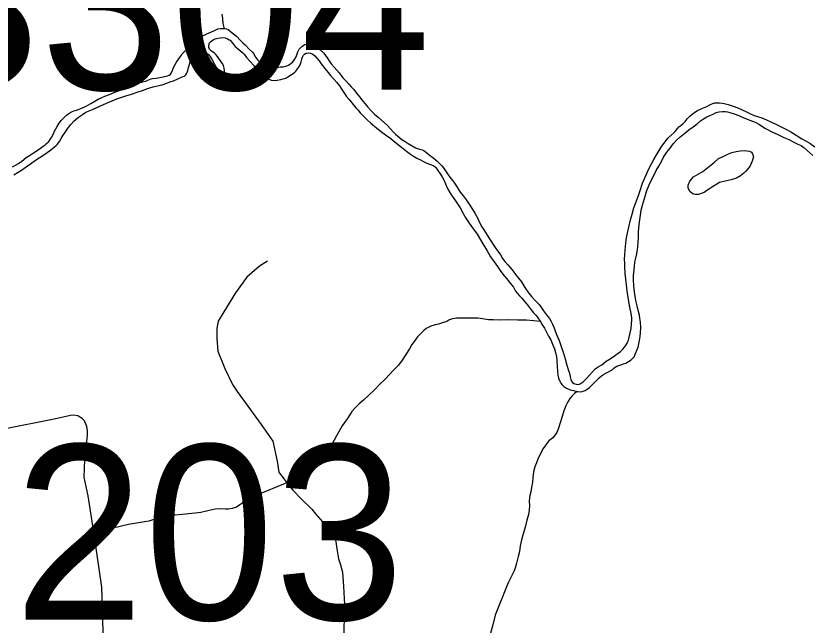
# Model space of a CAD drawing. Extents: x 2220236 to 2384410, y 720751 to 894131.
# Drawn here: x 2341257 to 2346104, y 843547 to 847261 of the extents above; entities that cross this region are included whole.
import ezdxf

# ---------------------------------------------------------------- set-up
doc = ezdxf.new("R2010")
doc.units = 0
for name, color, linetype in [('Exist Hydrographic Creek Double Shore', 7, 'Continuous'), ('Exist Hydrographic Creek Single Shore', 7, 'Continuous'), ('Exist Hydrographic Misc Water Feature', 7, 'Continuous'), ('Exist Hydrographic Pond Under 1500 Sq Ft', 7, 'Continuous'), ('Exist Road Non-System Type 51', 7, 'Continuous'), ('Exist Road Primary Interstate Structure Ovrhead Sign Number Label', 7, 'Continuous'), ('Exist Road Secondary Structure Standard Bridge Number Label', 7, 'Continuous')]:
    doc.layers.add(name, color=color, linetype=linetype)

msp = doc.modelspace()

# ---------------------------------------------------------------- linework, layer by layer
at = {"layer": 'Exist Hydrographic Creek Double Shore'}
for points in [[(2341235.5, 846341.7), (2341273.1, 846362.2), (2341293.2, 846376.2), (2341319.2, 846397.6), (2341338.7, 846410.9), (2341364.3, 846427.3), (2341386.3, 846441.4), (2341406.1, 846455.3), (2341422, 846467.4), (2341432, 846473.8), (2341443.7, 846482.4), (2341457.6, 846496.1), (2341472.7, 846519.7), (2341483.1, 846538.9), (2341492.8, 846559), (2341508.4, 846586.8), (2341520.4, 846607), (2341532.2, 846622.9), (2341542, 846633.2), (2341557.8, 846647.9), (2341565.7, 846655.5), (2341573.6, 846661.7), (2341591.5, 846673.9), (2341609.2, 846681.9), (2341625.4, 846686.8), (2341643.2, 846692.5), (2341663.3, 846700.5), (2341685.1, 846711.2), (2341712.7, 846727.1), (2341738.7, 846742.3), (2341757.9, 846754.6), (2341780.5, 846764.4), (2341798.2, 846772.7), (2341827, 846782.7), (2341859.9, 846795.5), (2341888.1, 846805.9), (2341913.9, 846815.8), (2341947.5, 846828.7), (2341993.4, 846846.9), (2342021.2, 846857.3), (2342039.1, 846861.3), (2342047.8, 846863.9), (2342061.1, 846869.4), (2342080.7, 846877.8), (2342089.2, 846880.4), (2342111.1, 846882.3), (2342145, 846886.9), (2342173, 846893), (2342180.8, 846895.6), (2342191.4, 846900.3), (2342198.7, 846905.6), (2342206.5, 846917.4), (2342218.1, 846945.7), (2342226, 846961.5), (2342235.8, 846978.3), (2342253.4, 847006.3), (2342265.2, 847022.2), (2342271.1, 847030.6), (2342283.3, 847044.2), (2342303, 847060.8), (2342328.5, 847087.1), (2342346.5, 847105.3), (2342366.2, 847121.5), (2342384, 847133.7), (2342400.1, 847142.6), (2342415.8, 847150.8), (2342445.6, 847162.5), (2342467.4, 847173.2), (2342487.5, 847181.6), (2342503.4, 847183.9), (2342517.5, 847185.1)], [(2342517.5, 847185.1), (2342523.4, 847184.7)], [(2342523.4, 847184.7), (2342529.4, 847184), (2342541.3, 847182.1), (2342549.6, 847178.2), (2342565.6, 847165.7), (2342583.8, 847152.7), (2342601.9, 847137), (2342626.2, 847110.8), (2342640.6, 847096.6), (2342653.6, 847084), (2342680.9, 847057.2), (2342699, 847039.9), (2342704.9, 847031.9), (2342717.4, 847009.5), (2342731.9, 846992), (2342746, 846976.2), (2342757.9, 846964.5), (2342772.1, 846954.3), (2342788.1, 846948.4), (2342810.2, 846945.3), (2342828.3, 846945.1), (2342848.2, 846947.5), (2342868.1, 846950), (2342886.1, 846951.7), (2342901.7, 846955.6), (2342918.2, 846961.9), (2342932, 846970.7), (2342944, 846982), (2342955.6, 846994.6), (2342965.4, 847010.8), (2342975.3, 847043), (2342982.8, 847059.1), (2342988.8, 847064.9), (2342998.6, 847075.1), (2343004.6, 847079.7), (2343016.5, 847087.4), (2343028.5, 847089.5), (2343046.5, 847090.2), (2343060.4, 847088.5), (2343078.8, 847080.1), (2343094.7, 847068.6), (2343109, 847056.7), (2343133.2, 847033.1), (2343153.4, 847005.3), (2343177.9, 846969.2), (2343196.1, 846948), (2343226.7, 846913.8), (2343248.9, 846884.5), (2343269.2, 846862.4), (2343285.3, 846845), (2343299.8, 846829.1), (2343315.8, 846813.4), (2343333.2, 846791.1), (2343350.5, 846767.9), (2343370.6, 846741.8), (2343384.8, 846724.3), (2343401.1, 846704.3), (2343419.3, 846684.7), (2343441.8, 846662.6), (2343464, 846642.9), (2343522.4, 846593.7), (2343556.9, 846554.1), (2343571.2, 846539.9), (2343585.2, 846528), (2343609.6, 846508.7), (2343629.5, 846494.7), (2343647.7, 846483), (2343671.9, 846469.2), (2343692.1, 846457.9), (2343716.4, 846449.7), (2343733.4, 846443.8), (2343742.4, 846440.3), (2343758.6, 846428.4), (2343776.6, 846414.4), (2343798.9, 846398.9), (2343811.1, 846387.9), (2343823.1, 846376.9), (2343837.4, 846363.7), (2343853.5, 846348), (2343867.8, 846327.9), (2343896.1, 846285.7), (2343910.6, 846268.2), (2343926.8, 846248.2), (2343943, 846222.6), (2343964.2, 846185.8), (2343971.8, 846176.2), (2343985.8, 846161.4), (2343998, 846145.5), (2344016.1, 846119), (2344038.5, 846085.4), (2344054.7, 846058.2), (2344069.3, 846030.2), (2344081.6, 846001.8), (2344095.8, 845976.2), (2344112.3, 845950.6), (2344128.4, 845925), (2344142.8, 845902.6)], [(2342437.4, 847096.5), (2342442.4, 847102.6), (2342450.7, 847109.5), (2342458.3, 847114.7), (2342472.2, 847120.9), (2342488.1, 847124.8), (2342502.2, 847127), (2342518.1, 847129.3), (2342532, 847127.6), (2342546, 847121.6), (2342557.1, 847116.2), (2342562.2, 847112.4), (2342578.4, 847092.4), (2342593.9, 847075), (2342602.8, 847066.5), (2342627.2, 847046.8), (2342639.5, 847035.8), (2342647.4, 847027.3), (2342661.6, 847007.2), (2342684, 846983.5), (2342706.3, 846959.8), (2342722.3, 846944), (2342741.1, 846926.1), (2342756.7, 846906.1), (2342771, 846892.9), (2342776.8, 846888.8), (2342788.9, 846880.5), (2342802.7, 846873.5), (2342815, 846869.1), (2342831.1, 846867.4), (2342849.1, 846869.8), (2342871.3, 846874), (2342885.9, 846876.9), (2342901.1, 846882.4), (2342914.9, 846890.5), (2342946.6, 846910.5), (2342957.1, 846918.5), (2342962.7, 846924.3), (2342968.3, 846932.8), (2342978.2, 846947.3), (2342982.3, 846952.4), (2342990, 846963.2), (2342992.4, 846969.9), (2342995.8, 846981.5), (2342999.8, 846997.4), (2343003.6, 847009.7), (2343009.3, 847021.4), (2343015.3, 847027.6), (2343025.2, 847033.6), (2343039.3, 847035.8), (2343053.1, 847034), (2343067.1, 847028.1), (2343079, 847018.7), (2343091.7, 847004.4), (2343105.9, 846987), (2343118.2, 846968.4), (2343140.3, 846940.8), (2343160.7, 846915.4), (2343174.9, 846897.9), (2343194.1, 846876.4), (2343213.3, 846855.8), (2343229.6, 846834.5), (2343244, 846812.1), (2343260.1, 846788.1), (2343270.2, 846772.8), (2343286.5, 846753.1), (2343304.8, 846730.9), (2343329.3, 846701.4), (2343340.3, 846688.7), (2343355.5, 846671.3), (2343377.8, 846647.5), (2343397.6, 846628), (2343420.4, 846608.3), (2343454.8, 846578.5), (2343487, 846552.9), (2343515.1, 846531.7), (2343541.4, 846514.1), (2343559.1, 846500), (2343607.9, 846461), (2343638.5, 846436.7), (2343662.5, 846418.9), (2343680.8, 846405.6), (2343701, 846393.3), (2343723, 846383.7), (2343737.1, 846376), (2343757.2, 846366), (2343771.3, 846360), (2343789.3, 846352.6), (2343803.6, 846346.6), (2343811.4, 846342), (2343815.5, 846337.2), (2343819.7, 846330.8), (2343827.7, 846319), (2343842, 846298.9), (2343854.3, 846279.7), (2343864.6, 846261.4), (2343874.7, 846237.9)], [(2341244.1, 846292.1), (2341269.7, 846307.9), (2341289.9, 846320.2), (2341313.5, 846336.6), (2341345.1, 846359.3), (2341377, 846381.3), (2341398.7, 846395.9), (2341420.4, 846409.9), (2341446.3, 846428.4), (2341466.7, 846442.4), (2341482, 846454.5), (2341499.8, 846469), (2341507.6, 846476.9), (2341521.7, 846495.5), (2341532.4, 846513), (2341545.1, 846533.2), (2341555, 846547.7), (2341570.7, 846572), (2341582.8, 846588.2), (2341592.2, 846600.1), (2341612, 846620.6), (2341637.7, 846643), (2341661.6, 846661), (2341683.4, 846673.4), (2341723.4, 846691.5), (2341753, 846704.2), (2341786.3, 846718.7), (2341808.8, 846728.8), (2341842.7, 846743.3), (2341872.4, 846756), (2341896.4, 846763.5), (2341927.1, 846773), (2341962.1, 846784.9), (2341996.1, 846797.2), (2342034, 846809.2), (2342057.9, 846817.7), (2342093.6, 846828.1), (2342119.6, 846835), (2342147.6, 846841.1), (2342177.3, 846851.2), (2342201.9, 846861.4), (2342217.1, 846865.9), (2342243.2, 846877.8), (2342271, 846888.8), (2342284.9, 846894.3), (2342293.1, 846901.9), (2342298.6, 846912.9), (2342304.5, 846928.6), (2342308.3, 846946.8), (2342314.1, 846965.1), (2342319, 846982.7), (2342323.6, 846999.3), (2342331.2, 847020.9), (2342335.2, 847027.7), (2342341.6, 847032.8), (2342349.3, 847037.1), (2342363.3, 847039.3), (2342387.2, 847039.6), (2342400.1, 847039.2), (2342411, 847036.3), (2342423.3, 847031.9), (2342431.1, 847026.7), (2342439.4, 847016.2), (2342453.8, 846993.1), (2342470.1, 846962.6), (2342486.4, 846935.4), (2342494.6, 846917.7), (2342502.9, 846899), (2342507, 846889.3), (2342509, 846887.1), (2342513.1, 846883), (2342519.2, 846879.3), (2342523.2, 846877.8), (2342525.1, 846879.5), (2342527.2, 846883.5), (2342530.8, 846891.9), (2342530.8, 846899.4), (2342528.4, 846927.9), (2342526.1, 846941.9), (2342522.1, 846959.8), (2342514, 846973.3), (2342503.3, 846987.6), (2342493.5, 847001.3), (2342485.5, 847013.1), (2342475.1, 847025.2), (2342467.3, 847033.1), (2342459.8, 847039.3), (2342449, 847047.1), (2342442.8, 847052.4), (2342437, 847058.7), (2342432.7, 847068.4), (2342432.7, 847076.6), (2342434.4, 847090.8), (2342437.4, 847096.5)], [(2345231.4, 846516.6), (2345249.4, 846533.1), (2345267.8, 846549.3), (2345275, 846557.1), (2345290.9, 846577.4), (2345297.8, 846584.3), (2345310.6, 846593.7), (2345322.3, 846603.3), (2345336.2, 846617.7), (2345348, 846633.9), (2345364.1, 846650), (2345379.3, 846662.1), (2345401.6, 846678.8), (2345411.6, 846684.8), (2345437.3, 846696.7), (2345457.4, 846704.7), (2345467.3, 846709.4), (2345483.1, 846717.2), (2345494, 846723.6), (2345505, 846728), (2345516.3, 846731.1), (2345524.8, 846732.1), (2345544.9, 846730.6), (2345561.1, 846728.6), (2345573, 846726.8), (2345599.1, 846721.3), (2345628.7, 846711.7), (2345657.4, 846701.4), (2345683.5, 846687.7), (2345705.6, 846678.1), (2345729.7, 846666.6), (2345755.8, 846654.6), (2345778, 846648.9), (2345804, 846639.5), (2345832.4, 846628.1), (2345858.5, 846616.1), (2345888.6, 846600.2), (2345920.8, 846585.2), (2345948.9, 846571.5), (2345981.1, 846553.8), (2346013.5, 846533.8), (2346047.5, 846512.2), (2346073.7, 846496.9), (2346095.9, 846484.7), (2346126.3, 846462.9)], [(2344677.5, 844972), (2344684.7, 844970.6), (2344696, 844969.4), (2344708, 844971.6), (2344725.8, 844977.9), (2344738.6, 844985), (2344753.6, 844996.4), (2344777.2, 845020.3), (2344791.1, 845034.7), (2344811.7, 845053.6), (2344826.9, 845066.7), (2344839, 845075.4), (2344852.8, 845083.2), (2344868.5, 845091.4), (2344882.7, 845099.2), (2344890.3, 845103.7), (2344900.4, 845114), (2344910, 845120), (2344920.6, 845126.3), (2344943.9, 845134.5), (2344960.1, 845140.1), (2344974, 845144.9), (2344991.7, 845154.5), (2345007.6, 845165), (2345013.7, 845169.5), (2345024.3, 845183.1), (2345029.5, 845193.1), (2345033.3, 845203.1), (2345042.8, 845227.2), (2345048.8, 845241.5), (2345058.3, 845281.9), (2345062.3, 845306.1), (2345064.6, 845329.8), (2345065.2, 845362), (2345063, 845393.1), (2345060.7, 845417.6), (2345056.9, 845437.1), (2345052, 845459.9), (2345043.7, 845494), (2345035.2, 845525.5), (2345029.1, 845564), (2345024.5, 845595.7), (2345022.3, 845617.9), (2345020.6, 845649.7), (2345021.5, 845677.6), (2345025.2, 845713.8), (2345027, 845735.3), (2345030.3, 845759.3), (2345036.2, 845783.2), (2345041.9, 845811.4), (2345045.5, 845836.1), (2345047.4, 845853.6), (2345049.2, 845882.2), (2345050.7, 845910.2), (2345052.5, 845945.7), (2345055.7, 845988.5), (2345058.8, 846017.2), (2345063.2, 846046.3), (2345068.5, 846076), (2345076.5, 846106.5), (2345087.9, 846148), (2345103.3, 846196.2), (2345117, 846230.6), (2345130.5, 846261.4), (2345144.8, 846289.2), (2345159.7, 846317.7), (2345175.7, 846345.3), (2345191.2, 846373.8), (2345204.9, 846400), (2345212.6, 846412.4), (2345224.7, 846430.3), (2345244.4, 846454.8), (2345265.9, 846482.9), (2345283.8, 846503.3), (2345303.3, 846522.8), (2345333.2, 846545.4), (2345359, 846566.1), (2345384.8, 846584.6), (2345408.6, 846604.2), (2345430.2, 846622.5), (2345448.1, 846634.7), (2345468.6, 846646.1), (2345486, 846653.4), (2345507.7, 846661.8), (2345521.8, 846669.6), (2345533.8, 846674.4), (2345543.5, 846676.4), (2345563.4, 846678.8), (2345579.5, 846678.5), (2345593.4, 846676.8), (2345607.7, 846673.1), (2345635.6, 846663.7), (2345662.9, 846653.4), (2345694, 846639.9), (2345730.3, 846626.6), (2345762.4, 846613.1), (2345788.6, 846599.4)], [(2345788.6, 846599.4), (2345821, 846577.8), (2345841.1, 846567.1), (2345861.2, 846556.5), (2345901.1, 846537.4), (2345937.5, 846520.8), (2345967.6, 846507.3), (2345997.8, 846491.5), (2346023.9, 846480.1), (2346044, 846470.4), (2346060.2, 846458.6), (2346078.6, 846442.9), (2346096.6, 846426.6), (2346114.7, 846409.3)], [(2344142.8, 845902.6), (2344177.5, 845849.2), (2344191.8, 845829.1), (2344208.1, 845807.8), (2344222.2, 845782.1), (2344236.4, 845763.6), (2344254.6, 845744), (2344268.8, 845726.6), (2344287.1, 845704.3), (2344301.4, 845684.2), (2344319.7, 845663), (2344338, 845639.1), (2344358.5, 845605.5), (2344380.8, 845573.6), (2344399.1, 845549.7), (2344421.4, 845526), (2344445.8, 845500.8), (2344460, 845482.3), (2344472, 845462.4), (2344484.4, 845446.5), (2344496.5, 845431.3), (2344508.7, 845415.4), (2344518.9, 845397.1), (2344527.1, 845381.7), (2344535.4, 845363.3), (2344543.5, 845341.3), (2344551.7, 845318), (2344568.3, 845281.6), (2344574.6, 845263.8), (2344582.8, 845239.5), (2344592.8, 845211.4), (2344603.7, 845169.8), (2344614.1, 845132.5), (2344624.6, 845100.1), (2344630.6, 845082.3), (2344634.8, 845060.5), (2344639, 845044.9), (2344644.1, 845034.6), (2344649.3, 845026.6), (2344657.4, 845021), (2344671.4, 845015), (2344684, 845013.2), (2344695.3, 845017), (2344715.2, 845029.3), (2344733.1, 845048.1), (2344752.9, 845070.2), (2344770.4, 845090.6), (2344788.3, 845110.1), (2344806.2, 845122.3), (2344828, 845134.7), (2344853.8, 845155.4), (2344879.7, 845171.2), (2344905.3, 845188.1), (2344928.2, 845204.4), (2344942.5, 845215.8), (2344957.1, 845230.2), (2344965.5, 845241.4), (2344972.7, 845248.9), (2344982.5, 845265.1), (2344986.7, 845275.1), (2344990.3, 845285.1), (2344994.1, 845303.3), (2345006.4, 845356.3), (2345009, 845381), (2345010.8, 845409), (2345010.6, 845421.1), (2345006.9, 845447.2), (2344999.8, 845484.7), (2344989.1, 845545), (2344982.6, 845585.1), (2344978.1, 845622.6), (2344973.7, 845656.9), (2344971.3, 845691.3), (2344968.8, 845730.6), (2344967.4, 845755.1), (2344966.9, 845776.4), (2344967.9, 845806.7), (2344971.5, 845855.4), (2344976.5, 845895), (2344982.6, 845928.7), (2344992, 845973.4), (2345003.6, 846017.6), (2345013, 846053.1), (2345022.6, 846091.2), (2345051.7, 846166.2), (2345061.3, 846196.2), (2345076.9, 846240.5), (2345098.1, 846292.9), (2345115.3, 846328), (2345131.4, 846359.2), (2345145.2, 846385), (2345158.9, 846409.6), (2345170.6, 846429.7), (2345190, 846460.1), (2345212.4, 846491.2), (2345225.4, 846509.8), (2345231.4, 846516.6)], [(2343874.7, 846237.9), (2343885, 846212.1), (2343895.2, 846193.8), (2343909.6, 846170.4), (2343921.5, 846154.5), (2343940, 846127.3), (2343964.4, 846090.6), (2343982.9, 846056.9), (2343999.5, 846029), (2344019.8, 845997.7), (2344039.9, 845969.9), (2344068.5, 845930.1), (2344103.1, 845870.8), (2344129.8, 845828.2), (2344150.2, 845792.9), (2344172.6, 845761), (2344192.7, 845733.3), (2344213.3, 845703.6), (2344233.5, 845675.9), (2344247.6, 845660.1), (2344263.8, 845640), (2344280.1, 845620.3), (2344289.1, 845607.6), (2344296.5, 845594.8), (2344302.6, 845582.5), (2344312.9, 845570.8), (2344327, 845555), (2344339.1, 845541.4), (2344361.5, 845515.4), (2344379.8, 845493.8), (2344398.1, 845469.9), (2344412.3, 845451.8), (2344426.4, 845436), (2344436.4, 845423.9), (2344442.7, 845414.3), (2344453.6, 845398.3)]]:
    msp.add_lwpolyline(points, dxfattribs=at)
at = {"layer": 'Exist Hydrographic Creek Single Shore'}
msp.add_lwpolyline([(2344453.6, 845398.3), (2344455, 845396.8), (2344463.1, 845382.3), (2344479.2, 845356.7), (2344493.8, 845328.8), (2344503.8, 845309.5), (2344516.3, 845285.4), (2344527.8, 845260.2), (2344538.9, 845231.2), (2344545, 845209.4), (2344551.4, 845181.8), (2344553.6, 845159.6), (2344556.1, 845123.5), (2344558.5, 845095.8), (2344560.8, 845071.2), (2344564.9, 845051.7), (2344571.2, 845033.9), (2344577.6, 845022), (2344585.6, 845011.5), (2344597.5, 845002.2), (2344613.6, 844992.3), (2344636, 844982.4), (2344655, 844976.6), (2344669.9, 844973.3), (2344677.5, 844972)], dxfattribs=at)
at = {"layer": 'Exist Hydrographic Misc Water Feature'}
for points in [[(2342512.3, 847271.2), (2342516.7, 847245.1), (2342518.9, 847215.7), (2342523.2, 847189.6), (2342523.4, 847184.7)], [(2344453.6, 845398.3), (2344368.9, 845405.7), (2344314.7, 845406.8), (2344256.9, 845407.7), (2344206.8, 845405.6), (2344166.7, 845407.3), (2344136.8, 845408.4), (2344100.7, 845414.4), (2344072.7, 845418.2), (2344002.7, 845419.3), (2343976.5, 845419.2), (2343942.7, 845418.5), (2343908.8, 845412.2), (2343894.6, 845406), (2343882.8, 845397.3), (2343863.1, 845391.6), (2343832.9, 845382.8), (2343813.1, 845377.1), (2343785.2, 845368.7), (2343757.2, 845354.4), (2343743.6, 845344), (2343725.6, 845325.9), (2343703.8, 845303.7), (2343690.2, 845285.1), (2343670.6, 845257.4), (2343655, 845231.1), (2343633.4, 845196.7), (2343611.8, 845162.1), (2343588.1, 845132.5), (2343560.4, 845103.5), (2343534.6, 845075.2), (2343505, 845045.4), (2343472.5, 845014.6), (2343441.7, 844980.5), (2343408.2, 844947.9), (2343374.6, 844919.3), (2343349, 844895.3), (2343323.2, 844869), (2343305.3, 844848.5), (2343293.5, 844832.3), (2343275.9, 844804.7), (2343246.2, 844761.4), (2343211.2, 844701.9), (2343181.9, 844647.2), (2343158.4, 844612.8), (2343142.9, 844589.2), (2343122.9, 844564.4), (2343103.2, 844542.2), (2343075.2, 844519.8), (2343053.5, 844503.5), (2343019.7, 844481.4), (2342982.1, 844461.1), (2342938.5, 844434.7), (2342910.7, 844416.2), (2342886.9, 844405.4), (2342739.3, 844346.2), (2342685.6, 844319.4), (2342666, 844308.7), (2342640.1, 844292.9), (2342622.2, 844280.7), (2342600.4, 844266.7), (2342574.5, 844258), (2342552.3, 844254.8), (2342534.7, 844253.1), (2342500.5, 844255), (2342470.4, 844253.1), (2342442.6, 844248.7), (2342418.6, 844241.8), (2342384.8, 844233.9), (2342348.9, 844229.1), (2342308.7, 844225.2), (2342272.7, 844222.1), (2342225, 844217.5), (2342191.1, 844211.2), (2342149.1, 844202.9), (2342109.1, 844194), (2342067.3, 844181.5), (2342041.5, 844177.2), (2341943.8, 844160), (2341900.8, 844150.1), (2341842, 844135.5), (2341810, 844125), (2341786.1, 844114.2), (2341774.1, 844110.4)], [(2344677.5, 844972), (2344662.2, 844958.9), (2344646.4, 844944.4), (2344632.7, 844928.1), (2344620.6, 844908.9), (2344609.2, 844884.5), (2344597, 844853.8), (2344586.9, 844818.9), (2344574.4, 844779.7), (2344564.9, 844747.4), (2344553.1, 844721.4), (2344542.9, 844706.2), (2344529.5, 844689.2), (2344505.7, 844669.5), (2344486, 844646.4), (2344470.2, 844622.8), (2344452.6, 844588.6), (2344439, 844558.5), (2344429.1, 844535.8), (2344419.6, 844511.7), (2344412, 844481.9), (2344408.4, 844447.9), (2344404.7, 844417.6), (2344399.1, 844386.2), (2344395.3, 844359.8), (2344389.6, 844337.2), (2344387.6, 844322.4), (2344386.1, 844303.6), (2344386.3, 844275.7), (2344384.8, 844247.7), (2344380.9, 844221.3), (2344371.5, 844187.1), (2344360.1, 844145), (2344350.4, 844109.1), (2344339, 844067), (2344331.3, 844031.2), (2344325.8, 843996.5), (2344318.2, 843965), (2344308.7, 843924.6), (2344302, 843903), (2344293.2, 843878.7), (2344275.7, 843841.9), (2344260, 843808.4), (2344246.1, 843779.3), (2344235.1, 843749.9), (2344221.2, 843713.3), (2344211.3, 843689.2), (2344178.3, 843607.5), (2344162.9, 843548.4), (2344149.6, 843498.6)]]:
    msp.add_lwpolyline(points, dxfattribs=at)
at = {"layer": 'Exist Hydrographic Pond Under 1500 Sq Ft'}
msp.add_lwpolyline([(2345515.4, 846370), (2345539.4, 846392.3), (2345571.3, 846406.7), (2345600.9, 846421.1), (2345620.9, 846429.1), (2345646.9, 846435.1), (2345671, 846439.4), (2345695, 846439.7), (2345711.1, 846439.4), (2345728.9, 846436.2), (2345741, 846430.1), (2345747, 846420.5), (2345753.3, 846401.7), (2345745.5, 846376.1), (2345731.6, 846347.7), (2345719.8, 846331.4), (2345706, 846315.4), (2345694.1, 846301.8), (2345674.1, 846285.2), (2345648.4, 846271.1), (2345616.3, 846260.9), (2345580.5, 846252.9), (2345546.4, 846244.9), (2345528.4, 846236), (2345502.8, 846220.1), (2345484.9, 846207.9), (2345469, 846195.8), (2345451.1, 846183.6), (2345433, 846177.9), (2345417.1, 846173), (2345397, 846173.1), (2345387.1, 846175), (2345377, 846181.2), (2345364.8, 846190.5), (2345354.7, 846213.1), (2345354.7, 846228.9), (2345364.5, 846254.5), (2345386.1, 846281), (2345443.9, 846311.9), (2345515.4, 846370)], dxfattribs=at)
at = {"layer": 'Exist Road Non-System Type 51'}
for points in [[(2342789.7, 845765.6), (2342741.9, 845735.4), (2342664, 845667.5), (2342596.1, 845571.9), (2342523.2, 845456.2), (2342490.5, 845400.8), (2342480.5, 845355.5), (2342480.5, 845295.2), (2342488, 845217.2), (2342530.7, 845111.5), (2342576, 845013.4), (2342605.7, 844971.9), (2342752, 844769.4), (2342822.3, 844668.8), (2342850, 844545.5), (2342859.6, 844479), (2342870.1, 844465), (2342880.2, 844452.5), (2342907.8, 844414.7), (2342945.5, 844369.4), (2342995.8, 844316.6), (2343061.2, 844253.7), (2343083.8, 844226.1), (2343139.1, 844160.7), (2343179.3, 844110.3), (2343204.5, 844067.6), (2343214.5, 843999.7), (2343223.7, 843951.5), (2343236.1, 843913.8), (2343246.7, 843869.8), (2343253.7, 843782), (2343259.2, 843672), (2343257.6, 843638.1), (2343258.1, 843596.1), (2343252.8, 843439.9)], [(2341791.6, 842870.7), (2341791.6, 843069.8), (2341789.9, 843438.1), (2341780.3, 843778.5), (2341731.3, 844112.9), (2341696.1, 844334.2), (2341673.5, 844449.9), (2341677, 844554.7), (2341687.9, 844644.8), (2341693.3, 844704.9), (2341692.8, 844730.9), (2341688.5, 844756.9), (2341674.1, 844792.7), (2341659.9, 844806.6), (2341633.8, 844822.3), (2341607.8, 844827.8), (2341589.7, 844825.7), (2341490, 844802.4), (2340873.7, 844681.2), (2340582.6, 844621.6), (2340165.6, 844538.8)]]:
    msp.add_lwpolyline(points, dxfattribs=at)

# ---------------------------------------------------------------- texts
at = {"layer": 'Exist Road Primary Interstate Structure Ovrhead Sign Number Label'}
msp.add_text('S304', height=1066.27, dxfattribs=at).set_placement((2340454.7, 846812.3))
at = {"layer": 'Exist Road Secondary Structure Standard Bridge Number Label'}
msp.add_text('203', height=1066.27, dxfattribs=at).set_placement((2341245.3, 843579.9))

doc.saveas('drawing.dxf')
